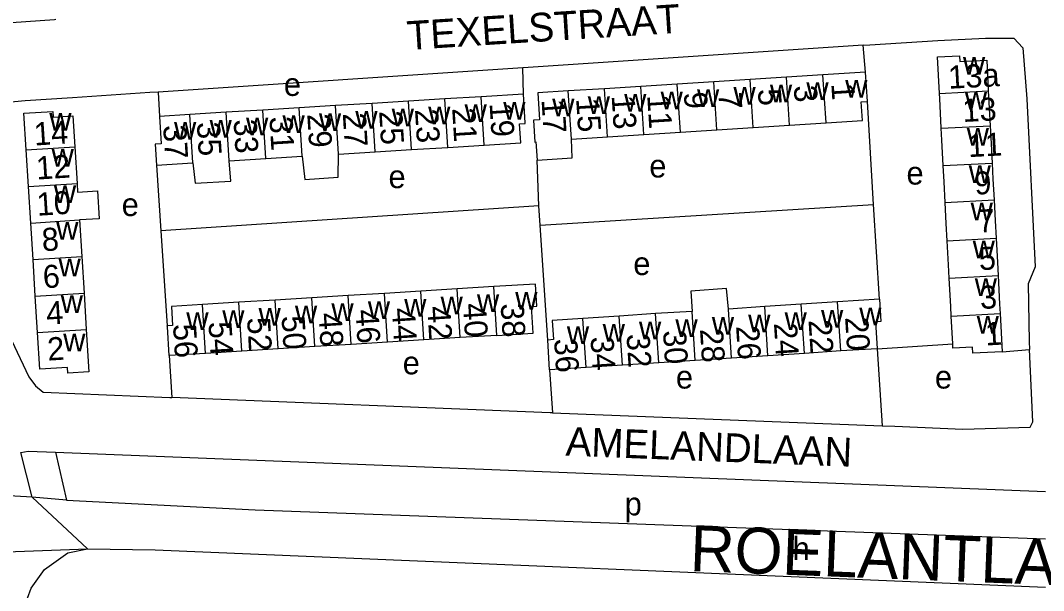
# Model space of a CAD drawing. Extents: x 159675 to 162108, y 386471 to 388472.
# Drawn here: x 160521.9 to 160699.7, y 387489 to 387588.1 of the extents above; entities that cross this region are included whole.
import ezdxf

# ---------------------------------------------------------------- set-up
doc = ezdxf.new("R2010")
doc.units = 0
for name, color, linetype in [('BLT_Basislijn', 7, 'Continuous'), ('BLT_Bebouwing', 7, 'Continuous'), ('BLT_Centroide', 7, 'Continuous'), ('BLT_Huisnummer', 7, 'Continuous'), ('BLT_Huisnummer_ tussenligend', 7, 'Continuous'), ('BLT_Onderverdeling_panden', 7, 'Continuous'), ('BLT_Straatnaam', 7, 'Continuous'), ('BLT_Straatnaam_hoofdweg', 7, 'Continuous'), ('BLT_Vlakafsluiter', 7, 'Continuous')]:
    doc.layers.add(name, color=color, linetype=linetype)

msp = doc.modelspace()

# ---------------------------------------------------------------- linework, layer by layer
at = {"layer": 'BLT_Basislijn'}
for p, q in [((160668.74, 387579.17), (160668.36, 387583.82)), ((160609.21, 387579.89), (160545.83, 387575.69)), ((160609.31, 387575.34), (160609.21, 387579.89)), ((160545.83, 387575.69), (160546.08, 387571.47)), ((160670.16, 387556.16), (160669.07, 387574.04)), ((160612, 387555.89), (160611.68, 387563.86)), ((160545.54, 387562.99), (160546.3, 387551.59)), ((160612, 387555.89), (160546.3, 387551.59)), ((160612.22, 387552.57), (160612, 387555.89)), ((160612.22, 387552.57), (160670.16, 387556.16)), ((160671.17, 387539.67), (160670.16, 387556.16)), ((160546.3, 387551.59), (160547.42, 387535.04)), ((160613.53, 387532.59), (160612.22, 387552.57)), ((160670.76, 387531.08), (160683.9, 387531.95)), ((160670.76, 387531.08), (160671.63, 387517.68)), ((160692.49, 387530.55), (160697.26, 387530.93)), ((160547.74, 387529.88), (160548.19, 387522.58)), ((160613.86, 387527.41), (160614.34, 387519.92)), ((160614.34, 387519.92), (160671.63, 387517.68)), ((160528.02, 387513.12), (160700, 387506.28)), ((160528.02, 387513.12), (160529.89, 387504.75))]:
    msp.add_line(p, q, dxfattribs=at)
for points in [[(160528.08, 387588.29), (160527.83, 387588.27), (160520.36, 387587.73), (160518.28, 387588.13), (160515.41, 387590.41), (160514.33, 387594.24)], [(160668.36, 387583.82), (160669.51, 387583.89), (160681.3, 387584.67), (160689.59, 387585.08), (160694.52, 387585.05), (160696.11, 387583.4), (160696.81, 387574.52), (160698.24, 387545.31), (160697.02, 387542.35), (160697.2, 387532.36), (160697.26, 387530.93)], [(160668.36, 387583.82), (160610.12, 387579.95), (160609.21, 387579.89)], [(160545.83, 387575.69), (160544.38, 387575.6), (160530.93, 387574.71), (160522.7, 387574.17), (160517.74, 387573.7), (160520.36, 387532.54), (160523.34, 387526.17), (160524.5, 387524.64), (160525.87, 387523.54), (160547.84, 387522.59), (160548.19, 387522.58)], [(160671.63, 387517.68), (160673.82, 387517.59), (160685.65, 387517.08), (160697.39, 387517.43), (160697.81, 387518.36), (160697.26, 387530.93)], [(160614.34, 387519.92), (160613.97, 387519.93), (160548.19, 387522.58)], [(160523.94, 387505.28), (160522, 387513.06), (160523.27, 387513.26), (160528.02, 387513.12)], [(160529.89, 387504.75), (160523.94, 387505.28)], [(160529.89, 387504.75), (160562.69, 387503.05), (160700, 387498.02)], [(160522.95, 387479.57), (160522.67, 387484.62), (160523.12, 387487.73), (160523.79, 387489.43), (160526.08, 387492.69), (160530.15, 387495.57), (160533.55, 387496.29)], [(160533.55, 387496.29), (160545.31, 387496.14), (160700, 387489.61)]]:
    msp.add_lwpolyline(points, dxfattribs=at)
at = {"layer": 'BLT_Bebouwing'}
for p, q in [((160655.03, 387578.3), (160648.7, 387577.89)), ((160661.36, 387578.7), (160655.03, 387578.3)), ((160668.74, 387579.17), (160661.36, 387578.7)), ((160669.07, 387574.04), (160668.74, 387579.17)), ((160623.39, 387576.28), (160617.06, 387575.88)), ((160629.71, 387576.68), (160623.39, 387576.28)), ((160636.04, 387577.09), (160629.71, 387576.68)), ((160642.37, 387577.49), (160636.04, 387577.09)), ((160648.7, 387577.89), (160642.37, 387577.49)), ((160595.66, 387574.5), (160589.33, 387574.11)), ((160601.99, 387574.89), (160595.66, 387574.5)), ((160609.31, 387575.34), (160601.99, 387574.89)), ((160681.64, 387574.56), (160681.6, 387575.47)), ((160681.92, 387569.39), (160681.64, 387574.56)), ((160690.09, 387575.92), (160690.41, 387569.84)), ((160570.34, 387572.96), (160564.01, 387572.57)), ((160576.67, 387573.34), (160570.34, 387572.96)), ((160583, 387573.73), (160576.67, 387573.34)), ((160589.33, 387574.11), (160583, 387573.73)), ((160551.35, 387571.79), (160546.08, 387571.47)), ((160557.68, 387572.18), (160551.35, 387571.79)), ((160564.01, 387572.57), (160557.68, 387572.18)), ((160636.58, 387568.71), (160642.91, 387569.11)), ((160642.91, 387569.11), (160649.24, 387569.52)), ((160649.24, 387569.52), (160655.56, 387569.92)), ((160655.56, 387569.92), (160661.89, 387570.32)), ((160682.03, 387567.33), (160681.92, 387569.39)), ((160690.41, 387569.84), (160690.52, 387567.78)), ((160617.68, 387567.51), (160623.92, 387567.9)), ((160623.92, 387567.9), (160630.25, 387568.31)), ((160630.25, 387568.31), (160636.58, 387568.71)), ((160682.26, 387562.91), (160682.03, 387567.33)), ((160690.52, 387567.78), (160690.76, 387563.36)), ((160523.29, 387559.29), (160522.89, 387565.64)), ((160531.35, 387566.17), (160531.75, 387559.82)), ((160583.52, 387565.31), (160589.85, 387565.7)), ((160589.85, 387565.7), (160596.18, 387566.08)), ((160596.18, 387566.08), (160602.51, 387566.47)), ((160558.2, 387563.76), (160564.52, 387564.15)), ((160564.52, 387564.15), (160570.86, 387564.54)), ((160577.18, 387564.92), (160583.52, 387565.31)), ((160545.54, 387562.99), (160551.87, 387563.37)), ((160682.41, 387560.1), (160682.26, 387562.91)), ((160690.76, 387563.36), (160690.9, 387560.55)), ((160690.9, 387560.55), (160691.1, 387556.93)), ((160523.69, 387552.93), (160523.29, 387559.29)), ((160682.6, 387556.48), (160682.41, 387560.1)), ((160691.1, 387556.93), (160691.29, 387553.32)), ((160682.79, 387552.87), (160682.6, 387556.48)), ((160532.15, 387553.46), (160532.55, 387547.11)), ((160691.29, 387553.32), (160691.45, 387550.29)), ((160524.09, 387546.58), (160523.69, 387552.93)), ((160682.96, 387549.84), (160682.79, 387552.87)), ((160683.18, 387545.63), (160682.96, 387549.84)), ((160691.45, 387550.29), (160691.67, 387546.08)), ((160524.48, 387540.22), (160524.09, 387546.58)), ((160532.55, 387547.11), (160532.95, 387540.75)), ((160691.67, 387546.08), (160691.79, 387543.79)), ((160683.3, 387543.34), (160683.18, 387545.63)), ((160683.56, 387538.4), (160683.3, 387543.34)), ((160691.79, 387543.79), (160692.06, 387538.85)), ((160532.95, 387540.75), (160533.34, 387534.4)), ((160585.17, 387540.7), (160578.84, 387540.31)), ((160591.49, 387541.09), (160585.17, 387540.7)), ((160597.82, 387541.48), (160591.49, 387541.09)), ((160604.14, 387541.87), (160597.82, 387541.48)), ((160524.88, 387533.87), (160524.48, 387540.22)), ((160559.87, 387539.14), (160553.54, 387538.75)), ((160566.19, 387539.53), (160559.87, 387539.14)), ((160572.52, 387539.92), (160566.19, 387539.53)), ((160578.84, 387540.31), (160572.52, 387539.92)), ((160663.9, 387539.2), (160657.58, 387538.8)), ((160671.17, 387539.67), (160663.9, 387539.2)), ((160692.06, 387538.85), (160692.14, 387537.17)), ((160632.28, 387537.17), (160625.96, 387536.76)), ((160638.61, 387537.57), (160632.28, 387537.17)), ((160651.25, 387538.39), (160644.93, 387537.98)), ((160657.58, 387538.8), (160651.25, 387538.39)), ((160683.65, 387536.72), (160683.56, 387538.4)), ((160692.14, 387537.17), (160692.49, 387530.55)), ((160625.96, 387536.76), (160619.64, 387536.35)), ((160683.9, 387531.95), (160683.65, 387536.72)), ((160579.36, 387531.83), (160573.04, 387531.44)), ((160585.69, 387532.22), (160579.36, 387531.83)), ((160592.01, 387532.61), (160585.69, 387532.22)), ((160598.34, 387533), (160592.01, 387532.61)), ((160604.66, 387533.39), (160598.34, 387533)), ((160613.86, 387527.41), (160613.53, 387532.59)), ((160554.06, 387530.27), (160547.74, 387529.88)), ((160560.39, 387530.66), (160554.06, 387530.27)), ((160566.71, 387531.05), (160560.39, 387530.66)), ((160573.04, 387531.44), (160566.71, 387531.05)), ((160658.12, 387530.27), (160651.8, 387529.86)), ((160664.45, 387530.68), (160658.12, 387530.27)), ((160670.76, 387531.08), (160664.45, 387530.68)), ((160626.51, 387528.23), (160620.19, 387527.82)), ((160632.83, 387528.64), (160626.51, 387528.23)), ((160639.16, 387529.05), (160632.83, 387528.64)), ((160645.48, 387529.45), (160639.16, 387529.05)), ((160651.8, 387529.86), (160645.48, 387529.45)), ((160620.19, 387527.82), (160613.86, 387527.41))]:
    msp.add_line(p, q, dxfattribs=at)
for points in [[(160681.6, 387575.47), (160681.26, 387581.79), (160685.08, 387582), (160685.13, 387581.01), (160689.81, 387581.26), (160690.09, 387575.92)], [(160602.51, 387566.47), (160608.84, 387566.86), (160608.63, 387570.18), (160609.62, 387570.24), (160609.61, 387570.35), (160609.31, 387575.34)], [(160617.06, 387575.88), (160611.79, 387575.54), (160612.09, 387570.84), (160611.03, 387570.78), (160611.27, 387567.01), (160611.48, 387567.03), (160611.68, 387563.86)], [(160661.89, 387570.32), (160668.22, 387570.72), (160668.01, 387573.97), (160669.07, 387574.04)], [(160522.89, 387565.64), (160522.49, 387572), (160527.56, 387572.32), (160527.62, 387571.35), (160531.01, 387571.56), (160531.35, 387566.17)], [(160546.08, 387571.47), (160546.38, 387566.7), (160545.31, 387566.63), (160545.54, 387562.99)], [(160611.68, 387563.86), (160617.8, 387564.26), (160617.68, 387567.51)], [(160551.87, 387563.37), (160552.26, 387559.83), (160558.48, 387560.21), (160558.2, 387563.76)], [(160570.86, 387564.54), (160571.33, 387560.52), (160577.11, 387560.87), (160577.18, 387564.92)], [(160531.75, 387559.82), (160531.84, 387558.29), (160535.29, 387558.51), (160535.58, 387553.66), (160532.15, 387553.46)], [(160604.66, 387533.39), (160610.99, 387533.78), (160610.7, 387538.44), (160611.62, 387538.5), (160611.39, 387542.31), (160604.14, 387541.87)], [(160644.93, 387537.98), (160644.62, 387541.52), (160638.41, 387541.11), (160638.61, 387537.57)], [(160671.17, 387539.67), (160671.42, 387535.81), (160670.46, 387535.75), (160670.76, 387531.08)], [(160553.54, 387538.75), (160548.14, 387538.42), (160548.34, 387535.1), (160547.42, 387535.04)], [(160619.64, 387536.35), (160614.3, 387536.01), (160614.52, 387532.66), (160613.53, 387532.59)], [(160533.34, 387534.4), (160533.8, 387527.07), (160530.15, 387526.84), (160530.09, 387527.81), (160525.28, 387527.51), (160524.88, 387533.87)], [(160547.74, 387529.88), (160547.43, 387534.87), (160547.42, 387535.04)], [(160692.49, 387530.55), (160687.38, 387530.28), (160687.32, 387531.35), (160683.95, 387531.17), (160683.9, 387531.95)]]:
    msp.add_lwpolyline(points, dxfattribs=at)
at = {"layer": 'BLT_Onderverdeling_panden'}
for p, q in [((160655.56, 387569.92), (160655.03, 387578.3)), ((160661.89, 387570.32), (160661.36, 387578.7)), ((160623.92, 387567.9), (160623.39, 387576.28)), ((160630.25, 387568.31), (160629.71, 387576.68)), ((160636.58, 387568.71), (160636.04, 387577.09)), ((160642.91, 387569.11), (160642.37, 387577.49)), ((160649.24, 387569.52), (160648.7, 387577.89)), ((160596.18, 387566.08), (160595.66, 387574.5)), ((160602.51, 387566.47), (160601.99, 387574.89)), ((160617.68, 387567.51), (160617.06, 387575.88)), ((160681.6, 387575.47), (160690.09, 387575.92)), ((160570.86, 387564.54), (160570.34, 387572.96)), ((160577.18, 387564.92), (160576.67, 387573.34)), ((160583.52, 387565.31), (160583, 387573.73)), ((160589.85, 387565.7), (160589.33, 387574.11)), ((160551.87, 387563.37), (160551.35, 387571.79)), ((160558.2, 387563.76), (160557.68, 387572.18)), ((160564.52, 387564.15), (160564.01, 387572.57)), ((160681.92, 387569.39), (160690.41, 387569.84)), ((160522.89, 387565.64), (160531.35, 387566.17)), ((160682.26, 387562.91), (160690.76, 387563.36)), ((160523.29, 387559.29), (160531.75, 387559.82)), ((160682.6, 387556.48), (160691.1, 387556.93)), ((160523.69, 387552.93), (160532.15, 387553.46)), ((160682.96, 387549.84), (160691.45, 387550.29)), ((160524.09, 387546.58), (160532.55, 387547.11)), ((160683.3, 387543.34), (160691.79, 387543.79)), ((160524.48, 387540.22), (160532.95, 387540.75)), ((160585.69, 387532.22), (160585.17, 387540.7)), ((160592.01, 387532.61), (160591.49, 387541.09)), ((160598.34, 387533), (160597.82, 387541.48)), ((160604.66, 387533.39), (160604.14, 387541.87)), ((160560.39, 387530.66), (160559.87, 387539.14)), ((160566.71, 387531.05), (160566.19, 387539.53)), ((160573.04, 387531.44), (160572.52, 387539.92)), ((160579.36, 387531.83), (160578.84, 387540.31)), ((160664.45, 387530.68), (160663.9, 387539.2)), ((160554.06, 387530.27), (160553.54, 387538.75)), ((160632.83, 387528.64), (160632.28, 387537.17)), ((160639.16, 387529.05), (160638.61, 387537.57)), ((160645.48, 387529.45), (160644.93, 387537.98)), ((160651.8, 387529.86), (160651.25, 387538.39)), ((160658.12, 387530.27), (160657.58, 387538.8)), ((160683.65, 387536.72), (160692.14, 387537.17)), ((160620.19, 387527.82), (160619.64, 387536.35)), ((160626.51, 387528.23), (160625.96, 387536.76)), ((160524.88, 387533.87), (160533.34, 387534.4))]:
    msp.add_line(p, q, dxfattribs=at)
at = {"layer": 'BLT_Vlakafsluiter'}
for p, q in [((160523.94, 387505.28), (160512.08, 387505.95)), ((160523.94, 387505.28), (160533.55, 387496.29)), ((160496.09, 387494.86), (160533.55, 387496.29))]:
    msp.add_line(p, q, dxfattribs=at)

# ---------------------------------------------------------------- texts
at = {"layer": 'BLT_Centroide'}
for s, p in [('w', (160685.68, 387578.72)), ('e', (160567.68, 387575.02)), ('w', (160639.47, 387573.11)), ('w', (160645.8, 387573.5)), ('w', (160652.14, 387573.91)), ('w', (160658.47, 387574.3)), ('w', (160665.22, 387574.73)), ('w', (160614.31, 387571.48)), ('w', (160620.48, 387571.89)), ('w', (160626.81, 387572.3)), ('w', (160633.14, 387572.7)), ('w', (160686.01, 387572.66)), ('w', (160586.42, 387569.72)), ('w', (160592.75, 387570.09)), ('w', (160599.08, 387570.48)), ('w', (160605.8, 387570.89)), ('w', (160526.92, 387568.97)), ('w', (160554.77, 387567.78)), ('w', (160561.11, 387568.16)), ('w', (160567.44, 387568.55)), ('w', (160573.77, 387568.94)), ('w', (160580.09, 387569.33)), ('w', (160548.59, 387567.41)), ('w', (160686.34, 387566.38)), ('w', (160527.32, 387562.72)), ('e', (160631.18, 387560.84)), ('e', (160585.86, 387558.99)), ('e', (160675.87, 387559.61)), ('w', (160686.68, 387559.91)), ('w', (160527.72, 387556.38)), ('e', (160539.5, 387554.14)), ('w', (160687.02, 387553.38)), ('w', (160528.12, 387550.03)), ('w', (160687.37, 387546.81)), ('w', (160528.52, 387543.66)), ('e', (160628.4, 387543.88)), ('w', (160687.73, 387540.25)), ('w', (160607.88, 387537.84)), ('w', (160528.91, 387537.31)), ('w', (160575.94, 387535.88)), ('w', (160582.27, 387536.27)), ('w', (160588.59, 387536.66)), ('w', (160594.91, 387537.05)), ('w', (160601.23, 387537.44)), ('w', (160550.73, 387534.31)), ('w', (160556.97, 387534.7)), ('w', (160563.28, 387535.09)), ('w', (160569.61, 387535.48)), ('w', (160654.69, 387534.34)), ('w', (160661.02, 387534.75)), ('w', (160667.66, 387535.16)), ('w', (160623.08, 387532.28)), ('w', (160629.39, 387532.69)), ('w', (160635.72, 387533.09)), ('w', (160642.05, 387533.5)), ('w', (160648.36, 387533.91)), ('w', (160688.07, 387533.72)), ('w', (160529.34, 387530.62)), ('w', (160616.86, 387531.88)), ('e', (160588.33, 387526.62)), ('e', (160635.8, 387524.15)), ('e', (160680.81, 387524.15)), ('p', (160626.9, 387502.11)), ('h', (160656.09, 387494.34))]:
    msp.add_text(s, height=4, dxfattribs=at).set_placement(p)
at = {"layer": 'BLT_Huisnummer'}
for s, rotation, p in [('13a', 3.0397, (160683.21, 387576.26)), ('1', 273.6406, (160662.8, 387577.15)), ('13', 273.6406, (160624.63, 387575.04)), ('9', 273.6406, (160637.18, 387575.63)), ('5', 273.6406, (160650.04, 387576.17)), ('13', 3.0397, (160685.68, 387570.48)), ('21', 273.5005, (160596.92, 387572.86)), ('17', 273.5005, (160612.45, 387574.36)), ('29', 273.5001, (160571.74, 387571.85)), ('25', 273.5005, (160584.23, 387572.36)), ('14', 3.5911, (160524.36, 387566.39)), ('37', 273.4987, (160546.7, 387569.88)), ('33', 273.5001, (160558.93, 387570.86)), ('9', 3.033, (160687.75, 387557.84)), ('10', 3.5911, (160524.84, 387554.18)), ('5', 3.0333, (160688.53, 387544.72)), ('6', 3.5911, (160525.91, 387541.57)), ('40', 273.5305, (160598.8, 387538.88)), ('48', 273.5301, (160573.7, 387537.23)), ('44', 273.5233, (160586.44, 387538.09)), ('52', 273.5301, (160561.27, 387536.43)), ('24', 273.6905, (160652.83, 387535.5)), ('20', 273.6905, (160665.19, 387536.53)), ('1', 3.0428, (160689.62, 387531.63)), ('56', 273.5313, (160548.41, 387535.3)), ('32', 273.6901, (160627.21, 387533.59)), ('28', 273.6901, (160639.98, 387534.49)), ('2', 3.5919, (160526.69, 387529)), ('36', 273.6921, (160614.63, 387532.74))]:
    msp.add_text(s, height=4, rotation=rotation, dxfattribs=at).set_placement(p)
at = {"layer": 'BLT_Huisnummer_ tussenligend'}
for s, rotation, p in [('3', 273.6406, (160656.28, 387576.77)), ('11', 273.6406, (160630.81, 387575.13)), ('7', 273.6406, (160643.18, 387575.56)), ('19', 273.4937, (160603.42, 387573.71)), ('15', 273.6409, (160618.46, 387574.55)), ('31', 273.5001, (160565.16, 387571.35)), ('27', 273.4937, (160577.91, 387571.98)), ('23', 273.5005, (160590.46, 387572.67)), ('35', 273.4987, (160552.55, 387570.4)), ('11', 3.0397, (160686.65, 387564.37)), ('12', 3.5911, (160524.73, 387560.47)), ('7', 3.0397, (160688.36, 387551.25)), ('8', 3.5911, (160525.73, 387548.01)), ('3', 3.0393, (160688.72, 387537.97)), ('4', 3.5911, (160526.49, 387535.23)), ('46', 273.5301, (160580.12, 387537.8)), ('42', 273.5301, (160592.59, 387538.39)), ('38', 273.5305, (160605.34, 387538.89)), ('54', 273.5313, (160554.57, 387535.7)), ('50', 273.5301, (160567.27, 387536.74)), ('22', 273.6905, (160658.84, 387536.02)), ('30', 273.6901, (160633.55, 387534.2)), ('26', 273.6905, (160646.25, 387534.99)), ('34', 273.6921, (160620.95, 387533.11))]:
    msp.add_text(s, height=4, rotation=rotation, dxfattribs=at).set_placement(p)
at = {"layer": 'BLT_Straatnaam'}
for s, rotation, p in [('TEXELSTRAAT', 3.6327, (160589.2, 387583)), ('AMELANDLAAN', 357.7687, (160616.58, 387512.5))]:
    msp.add_text(s, height=5, rotation=rotation, dxfattribs=at).set_placement(p)
at = {"layer": 'BLT_Straatnaam_hoofdweg'}
msp.add_text('ROELANTLAAN', height=8, rotation=357.7686, dxfattribs=at).set_placement((160638.15, 387492.44))

doc.saveas('drawing.dxf')
